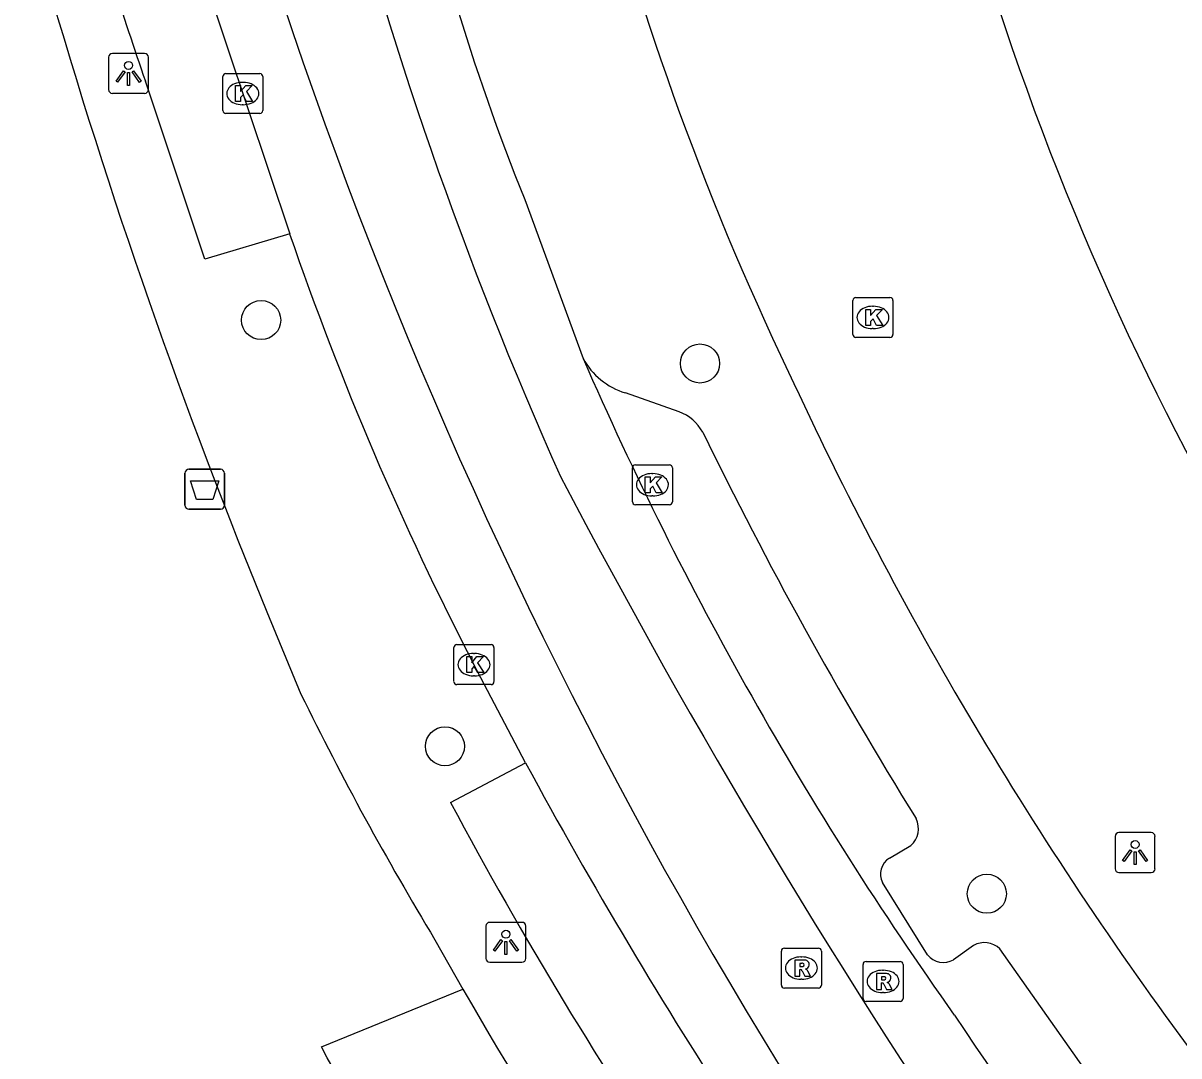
# Model space of a CAD drawing. Extents: x 159040 to 160094, y 381214 to 382518.
# Drawn here: x 159378.32 to 159407.24, y 381716.22 to 381742.07 of the extents above; entities that cross this region are included whole.
import ezdxf

# ---------------------------------------------------------------- set-up
doc = ezdxf.new("R2010")
doc.units = 0
for name, color, linetype in [('IMGEO_Afvalbak', 7, 'Continuous'), ('IMGEO_Boom', 7, 'Continuous'), ('IMGEO_Groenvoorziening', 7, 'Continuous'), ('IMGEO_Kolk', 7, 'Continuous'), ('IMGEO_Lichtpunt', 7, 'Continuous'), ('IMGEO_Rijbaan_lokaal_gesloten', 7, 'Continuous'), ('IMGEO_Rioolput', 7, 'Continuous'), ('IMGEO_Voetpad_gesloten', 7, 'Continuous'), ('IMGEO_Voetpad_open', 7, 'Continuous')]:
    doc.layers.add(name, color=color, linetype=linetype)

msp = doc.modelspace()

# ---------------------------------------------------------------- linework, layer by layer
at = {"layer": 'IMGEO_Afvalbak'}
for p, q in [((159382.366, 381730.005), (159382.366, 381730.805)), ((159382.366, 381730.805), (159382.366, 381730.005)), ((159382.466, 381730.905), (159383.256, 381730.905)), ((159383.256, 381730.905), (159382.466, 381730.905)), ((159383.356, 381730.805), (159383.356, 381730.005)), ((159383.356, 381730.005), (159383.356, 381730.805)), ((159383.256, 381729.905), (159382.466, 381729.905)), ((159382.466, 381729.905), (159383.256, 381729.905))]:
    msp.add_line(p, q, dxfattribs=at)
msp.add_lwpolyline([(159382.509, 381730.619), (159383.213, 381730.619), (159383.064, 381730.149), (159382.658, 381730.149), (159382.509, 381730.619)], dxfattribs=at)
for centre, start, end in [((159382.466, 381730.805), 90, 180), ((159382.466, 381730.805), 90, 180), ((159383.256, 381730.805), 0, 90), ((159383.256, 381730.805), 360, 90), ((159382.466, 381730.005), 180, 270), ((159382.466, 381730.005), 180, 270), ((159383.256, 381730.005), 270, 0), ((159383.256, 381730.005), 270, 0)]:
    msp.add_arc(centre, 0.1, start, end, dxfattribs=at)
at = {"layer": 'IMGEO_Boom'}
for centre in [(159384.274, 381734.639), (159395.255, 381733.552), (159388.873, 381723.972), (159402.432, 381720.282)]:
    msp.add_circle(centre, 0.489, dxfattribs=at)
at = {"layer": 'IMGEO_Groenvoorziening'}
msp.add_lwpolyline([(159392.311, 381706.63), (159390.567, 381708.914), (159388.92, 381711.269), (159387.373, 381713.691), (159385.929, 381716.175), (159385.784, 381716.449), (159389.322, 381717.897)], dxfattribs=at)
at = {"layer": 'IMGEO_Kolk'}
for p, q in [((159383.315, 381739.883), (159383.315, 381740.735)), ((159383.39, 381740.809), (159384.242, 381740.809)), ((159384.316, 381740.735), (159384.316, 381739.883)), ((159383.803, 381740.589), (159383.828, 381740.589)), ((159384.242, 381739.809), (159383.39, 381739.809)), ((159383.826, 381740.029), (159383.801, 381740.029)), ((159399.156, 381735.205), (159400.008, 381735.205)), ((159399.081, 381734.279), (159399.081, 381735.131)), ((159399.569, 381734.985), (159399.594, 381734.985)), ((159400.082, 381735.131), (159400.082, 381734.279)), ((159399.592, 381734.425), (159399.567, 381734.425)), ((159400.008, 381734.205), (159399.156, 381734.205)), ((159393.564, 381730.091), (159393.564, 381730.943)), ((159393.639, 381731.017), (159394.491, 381731.017)), ((159394.565, 381730.943), (159394.565, 381730.091)), ((159394.052, 381730.797), (159394.077, 381730.797)), ((159394.075, 381730.237), (159394.05, 381730.237)), ((159394.491, 381730.017), (159393.639, 381730.017)), ((159389.174, 381726.516), (159390.026, 381726.516)), ((159389.099, 381725.59), (159389.099, 381726.442)), ((159389.587, 381726.296), (159389.612, 381726.296)), ((159390.1, 381726.442), (159390.1, 381725.59)), ((159389.61, 381725.736), (159389.585, 381725.736)), ((159390.026, 381725.516), (159389.174, 381725.516))]:
    msp.add_line(p, q, dxfattribs=at)
for points in [[(159383.315, 381739.883), (159383.315, 381740.735)], [(159383.39, 381740.809), (159384.242, 381740.809)], [(159384.316, 381740.735), (159384.316, 381739.883)], [(159383.636, 381740.509), (159383.759, 381740.509), (159383.759, 381740.358), (159383.889, 381740.509), (159384.053, 381740.509), (159383.907, 381740.358), (159384.06, 381740.109), (159383.908, 381740.109), (159383.823, 381740.273), (159383.759, 381740.206), (159383.759, 381740.109), (159383.636, 381740.109), (159383.636, 381740.509)], [(159384.242, 381739.809), (159383.39, 381739.809)], [(159399.156, 381735.205), (159400.008, 381735.205)], [(159399.081, 381734.279), (159399.081, 381735.131)], [(159399.402, 381734.905), (159399.525, 381734.905), (159399.525, 381734.754), (159399.655, 381734.905), (159399.819, 381734.905), (159399.673, 381734.754), (159399.826, 381734.505), (159399.674, 381734.505), (159399.589, 381734.669), (159399.525, 381734.602), (159399.525, 381734.505), (159399.402, 381734.505), (159399.402, 381734.905)], [(159400.082, 381735.131), (159400.082, 381734.279)], [(159400.008, 381734.205), (159399.156, 381734.205)], [(159393.564, 381730.091), (159393.564, 381730.943)], [(159393.639, 381731.017), (159394.491, 381731.017)], [(159394.565, 381730.943), (159394.565, 381730.091)], [(159393.885, 381730.717), (159394.008, 381730.717), (159394.008, 381730.566), (159394.138, 381730.717), (159394.302, 381730.717), (159394.156, 381730.566), (159394.309, 381730.317), (159394.157, 381730.317), (159394.072, 381730.481), (159394.008, 381730.414), (159394.008, 381730.317), (159393.885, 381730.317), (159393.885, 381730.717)], [(159394.491, 381730.017), (159393.639, 381730.017)], [(159389.174, 381726.516), (159390.026, 381726.516)], [(159389.099, 381725.59), (159389.099, 381726.442)], [(159389.42, 381726.216), (159389.543, 381726.216), (159389.543, 381726.065), (159389.673, 381726.216), (159389.837, 381726.216), (159389.691, 381726.065), (159389.844, 381725.816), (159389.692, 381725.816), (159389.607, 381725.98), (159389.543, 381725.913), (159389.543, 381725.816), (159389.42, 381725.816), (159389.42, 381726.216)], [(159390.1, 381726.442), (159390.1, 381725.59)], [(159390.026, 381725.516), (159389.174, 381725.516)]]:
    msp.add_lwpolyline(points, dxfattribs=at)
for centre, start, end in [((159383.392, 381740.733), 91.552, 178.448), ((159383.392, 381740.733), 91.552, 178.448), ((159384.24, 381740.733), 1.552, 88.448), ((159384.24, 381740.733), 1.552, 88.448), ((159383.392, 381739.885), 181.552, 268.448), ((159383.392, 381739.885), 181.552, 268.448), ((159384.24, 381739.885), 271.552, 358.448), ((159384.24, 381739.885), 271.552, 358.448), ((159399.158, 381735.129), 91.552, 178.448), ((159399.158, 381735.129), 91.552, 178.448), ((159400.006, 381735.129), 1.552, 88.448), ((159400.006, 381735.129), 1.552, 88.448), ((159399.158, 381734.281), 181.552, 268.448), ((159399.158, 381734.281), 181.552, 268.448), ((159400.006, 381734.281), 271.552, 358.448), ((159400.006, 381734.281), 271.552, 358.448), ((159393.641, 381730.941), 91.552, 178.448), ((159393.641, 381730.941), 91.552, 178.448), ((159394.489, 381730.941), 1.552, 88.448), ((159394.489, 381730.941), 1.552, 88.448), ((159393.641, 381730.093), 181.552, 268.448), ((159393.641, 381730.093), 181.552, 268.448), ((159394.489, 381730.093), 271.552, 358.448), ((159394.489, 381730.093), 271.552, 358.448), ((159389.176, 381726.44), 91.552, 178.448), ((159389.176, 381726.44), 91.552, 178.448), ((159390.024, 381726.44), 1.552, 88.448), ((159390.024, 381726.44), 1.552, 88.448), ((159389.176, 381725.592), 181.552, 268.448), ((159389.176, 381725.592), 181.552, 268.448), ((159390.024, 381725.592), 271.552, 358.448), ((159390.024, 381725.592), 271.552, 358.448)]:
    msp.add_arc(centre, 0.0765, start, end, dxfattribs=at)
for centre, major_axis, ratio, start_param, end_param in [((159383.802, 381740.309), (-0.387, 0.002), 0.722429, 4.712389, 7.853982), ((159383.827, 381740.309), (-0.39, 0.002), 0.717154, 1.570796, 4.712389), ((159399.568, 381734.705), (-0.387, 0.002), 0.722429, 4.712389, 7.853982), ((159399.593, 381734.705), (-0.39, 0.002), 0.717154, 1.570796, 4.712389), ((159394.051, 381730.517), (-0.387, 0.002), 0.722429, 4.712389, 7.853982), ((159394.076, 381730.517), (-0.39, 0.002), 0.717154, 1.570796, 4.712389), ((159389.586, 381726.016), (-0.387, 0.002), 0.722429, 4.712389, 7.853982), ((159389.611, 381726.016), (-0.39, 0.002), 0.717154, 1.570796, 4.712389)]:
    msp.add_ellipse(centre, major_axis=major_axis, ratio=ratio, start_param=start_param, end_param=end_param, dxfattribs=at)
at = {"layer": 'IMGEO_Lichtpunt'}
for p, q in [((159380.457, 381741.215), (159380.457, 381740.408)), ((159380.457, 381741.215), (159380.457, 381740.408)), ((159381.359, 381741.31), (159380.551, 381741.31)), ((159381.359, 381741.31), (159380.551, 381741.31)), ((159381.453, 381740.408), (159381.453, 381741.215)), ((159381.453, 381740.408), (159381.453, 381741.215)), ((159380.551, 381740.314), (159381.359, 381740.314)), ((159380.551, 381740.314), (159381.359, 381740.314)), ((159405.644, 381721.717), (159405.644, 381720.91)), ((159405.644, 381721.717), (159405.644, 381720.91)), ((159406.546, 381721.812), (159405.738, 381721.812)), ((159406.546, 381721.812), (159405.738, 381721.812)), ((159406.64, 381720.91), (159406.64, 381721.717)), ((159406.64, 381720.91), (159406.64, 381721.717)), ((159405.738, 381720.816), (159406.546, 381720.816)), ((159405.738, 381720.816), (159406.546, 381720.816)), ((159390.801, 381719.567), (159389.993, 381719.567)), ((159390.801, 381719.567), (159389.993, 381719.567)), ((159389.899, 381719.472), (159389.899, 381718.665)), ((159389.899, 381719.472), (159389.899, 381718.665)), ((159390.895, 381718.665), (159390.895, 381719.472)), ((159390.895, 381718.665), (159390.895, 381719.472)), ((159389.993, 381718.571), (159390.801, 381718.571)), ((159389.993, 381718.571), (159390.801, 381718.571))]:
    msp.add_line(p, q, dxfattribs=at)
for points in [[(159380.831, 381740.879), (159380.87, 381740.851), (159380.682, 381740.589), (159380.644, 381740.616), (159380.831, 381740.879)], [(159380.933, 381740.831), (159380.98, 381740.831), (159380.98, 381740.509), (159380.933, 381740.509), (159380.933, 381740.831)], [(159381.043, 381740.851), (159381.081, 381740.878), (159381.268, 381740.616), (159381.229, 381740.588), (159381.043, 381740.851)], [(159406.018, 381721.381), (159406.057, 381721.353), (159405.869, 381721.091), (159405.831, 381721.118), (159406.018, 381721.381)], [(159406.12, 381721.333), (159406.167, 381721.333), (159406.167, 381721.011), (159406.12, 381721.011), (159406.12, 381721.333)], [(159406.23, 381721.353), (159406.268, 381721.38), (159406.455, 381721.118), (159406.416, 381721.09), (159406.23, 381721.353)], [(159390.273, 381719.136), (159390.312, 381719.108), (159390.124, 381718.846), (159390.086, 381718.873), (159390.273, 381719.136)], [(159390.375, 381719.088), (159390.422, 381719.088), (159390.422, 381718.766), (159390.375, 381718.766), (159390.375, 381719.088)], [(159390.485, 381719.108), (159390.523, 381719.135), (159390.71, 381718.873), (159390.671, 381718.845), (159390.485, 381719.108)]]:
    msp.add_lwpolyline(points, dxfattribs=at)
for centre in [(159380.956, 381741.013), (159406.143, 381721.515), (159390.398, 381719.27)]:
    msp.add_circle(centre, 0.0994, dxfattribs=at)
for centre, start, end in [((159380.551, 381741.215), 90, 180), ((159380.551, 381741.215), 90, 180), ((159381.359, 381741.215), 0, 90), ((159381.359, 381741.215), 0, 90), ((159380.551, 381740.408), 180, 270), ((159380.551, 381740.408), 180, 270), ((159381.359, 381740.408), 270, 0), ((159381.359, 381740.408), 270, 360), ((159405.738, 381721.717), 90, 180), ((159405.738, 381721.717), 90, 180), ((159406.546, 381721.717), 0, 90), ((159406.546, 381721.717), 0, 90), ((159405.738, 381720.91), 180, 270), ((159405.738, 381720.91), 180, 270), ((159406.546, 381720.91), 270, 0), ((159406.546, 381720.91), 270, 360), ((159389.993, 381719.472), 90, 180), ((159389.993, 381719.472), 90, 180), ((159390.801, 381719.472), 0, 90), ((159390.801, 381719.472), 0, 90), ((159389.993, 381718.665), 180, 270), ((159389.993, 381718.665), 180, 270), ((159390.801, 381718.665), 270, 0), ((159390.801, 381718.665), 270, 360)]:
    msp.add_arc(centre, 0.0946, start, end, dxfattribs=at)
at = {"layer": 'IMGEO_Rijbaan_lokaal_gesloten'}
for points in [[(159381.843, 381746.219), (159384.988, 381736.799)], [(159390.871, 381737.659), (159392.329, 381733.681)], [(159390.89, 381723.562), (159389.6, 381726.016)]]:
    msp.add_lwpolyline(points, dxfattribs=at)
for centre, radius, start, end in [((159442.639, 381758.602), 55.844, 191.1493, 202.0263), ((159484.709, 381772.301), 101.82, 194.20461, 204.10116), ((159505.895, 381782.949), 127.63, 198.03033, 221.6169), ((159460.179, 381762.581), 79.489, 198.92628, 207.3875), ((159476.025, 381770.154), 91.298, 203.54666, 215.41454), ((159556.102, 381816.87), 185.548, 207.66404, 221.01635), ((159500.973, 381783.009), 125.109, 208.37009, 213.16297), ((159570.928, 381829.999), 203.416, 213.66168, 217.88628)]:
    msp.add_arc(centre, radius, start, end, dxfattribs=at)
at = {"layer": 'IMGEO_Rioolput'}
for p, q in [((159397.291, 381717.996), (159397.291, 381718.848)), ((159397.366, 381718.922), (159398.218, 381718.922)), ((159397.779, 381718.702), (159397.804, 381718.702)), ((159398.292, 381718.848), (159398.292, 381717.996)), ((159399.335, 381717.662), (159399.335, 381718.514)), ((159399.41, 381718.588), (159400.262, 381718.588)), ((159399.823, 381718.368), (159399.848, 381718.368)), ((159400.336, 381718.514), (159400.336, 381717.662)), ((159397.802, 381718.142), (159397.777, 381718.142)), ((159398.218, 381717.922), (159397.366, 381717.922)), ((159399.846, 381717.808), (159399.821, 381717.808)), ((159400.262, 381717.588), (159399.41, 381717.588))]:
    msp.add_line(p, q, dxfattribs=at)
for points in [[(159397.291, 381717.996), (159397.291, 381718.848)], [(159397.366, 381718.922), (159398.218, 381718.922)], [(159398.292, 381718.848), (159398.292, 381717.996)], [(159397.88, 381718.62), (159397.628, 381718.622), (159397.628, 381718.222)], [(159397.628, 381718.222), (159397.752, 381718.222), (159397.752, 381718.384), (159397.763, 381718.384)], [(159397.806, 381718.541), (159397.752, 381718.541), (159397.752, 381718.46)], [(159397.752, 381718.46), (159397.804, 381718.46)], [(159399.335, 381717.662), (159399.335, 381718.514)], [(159399.41, 381718.588), (159400.262, 381718.588)], [(159400.336, 381718.514), (159400.336, 381717.662)], [(159397.81, 381718.355), (159397.881, 381718.222), (159398.021, 381718.222), (159397.956, 381718.348)], [(159399.924, 381718.286), (159399.672, 381718.288), (159399.672, 381717.888)], [(159399.85, 381718.207), (159399.796, 381718.207), (159399.796, 381718.126)], [(159399.796, 381718.126), (159399.848, 381718.126)], [(159398.218, 381717.922), (159397.366, 381717.922)], [(159399.672, 381717.888), (159399.796, 381717.888), (159399.796, 381718.05), (159399.807, 381718.05)], [(159399.854, 381718.021), (159399.925, 381717.888), (159400.065, 381717.888), (159400, 381718.014)], [(159400.262, 381717.588), (159399.41, 381717.588)]]:
    msp.add_lwpolyline(points, dxfattribs=at)
for centre, radius, start, end in [((159397.368, 381718.846), 0.0765, 91.552, 178.448), ((159397.368, 381718.846), 0.0765, 91.552, 178.448), ((159398.216, 381718.846), 0.0765, 1.552, 88.448), ((159398.216, 381718.846), 0.0765, 1.552, 88.448), ((159397.762, 381718.331), 0.0533, 26.0293, 88.6989), ((159397.788, 381718.649), 0.19, 274.7715, 282.9687), ((159397.812, 381718.445), 0.0964, 77.0061, 93.1865), ((159397.826, 381718.502), 0.0378, 276.6634, 79.6772), ((159397.879, 381718.51), 0.109, 350.3612, 89.416), ((159397.877, 381718.51), 0.112, 277.5842, 350.9817), ((159397.861, 381718.295), 0.108, 29.5134, 73.7905), ((159399.412, 381718.512), 0.0765, 91.552, 178.448), ((159399.412, 381718.512), 0.0765, 91.552, 178.448), ((159400.26, 381718.512), 0.0765, 1.552, 88.448), ((159400.26, 381718.512), 0.0765, 1.552, 88.448), ((159399.832, 381718.315), 0.19, 274.7715, 282.9687), ((159399.856, 381718.111), 0.0964, 77.0061, 93.1865), ((159399.87, 381718.168), 0.0378, 276.6634, 79.6772), ((159399.923, 381718.176), 0.109, 350.3612, 89.416), ((159399.921, 381718.176), 0.112, 277.5842, 350.9817), ((159397.368, 381717.998), 0.0765, 181.552, 268.448), ((159397.368, 381717.998), 0.0765, 181.552, 268.448), ((159398.216, 381717.998), 0.0765, 271.552, 358.448), ((159398.216, 381717.998), 0.0765, 271.552, 358.448), ((159399.806, 381717.997), 0.0533, 26.0293, 88.6989), ((159399.905, 381717.961), 0.108, 29.5134, 73.7905), ((159399.412, 381717.664), 0.0765, 181.552, 268.448), ((159399.412, 381717.664), 0.0765, 181.552, 268.448), ((159400.26, 381717.664), 0.0765, 271.552, 358.448), ((159400.26, 381717.664), 0.0765, 271.552, 358.448)]:
    msp.add_arc(centre, radius, start, end, dxfattribs=at)
for centre, major_axis, ratio, start_param, end_param in [((159397.778, 381718.422), (-0.387, 0.002), 0.722429, 4.712389, 7.853982), ((159397.803, 381718.422), (-0.39, 0.002), 0.717154, 1.570796, 4.712389), ((159399.822, 381718.088), (-0.387, 0.002), 0.722429, 4.712389, 7.853982), ((159399.847, 381718.088), (-0.39, 0.002), 0.717154, 1.570796, 4.712389)]:
    msp.add_ellipse(centre, major_axis=major_axis, ratio=ratio, start_param=start_param, end_param=end_param, dxfattribs=at)
at = {"layer": 'IMGEO_Voetpad_gesloten'}
for centre, radius, start, end in [((159472.31, 381765.327), 73.247, 192.07855, 205.9545), ((159472.16, 381765.291), 73.097, 205.98041, 219.20372)]:
    msp.add_arc(centre, radius, start, end, dxfattribs=at)
at = {"layer": 'IMGEO_Voetpad_open'}
for points in [[(159384.988, 381736.799), (159382.868, 381736.162), (159381.38, 381740.614)], [(159394.736, 381732.344), (159393.387, 381732.815)], [(159383.694, 381729.134), (159384.413, 381727.34), (159385.27, 381725.278)], [(159389.016, 381722.568), (159390.89, 381723.562)], [(159399.995, 381721.176), (159400.527, 381721.49)], [(159400.946, 381718.754), (159399.825, 381720.561)], [(159388.621, 381719.133), (159389.322, 381717.897)], [(159402.095, 381718.987), (159401.602, 381718.632)], [(159406.123, 381714.12), (159402.757, 381718.901)]]:
    msp.add_lwpolyline(points, dxfattribs=at)
for centre, radius, start, end in [((159462.939, 381764.652), 72.572, 193.70589, 205.56217), ((159437.976, 381760.482), 59.982, 194.32898, 199.34349), ((159526.554, 381785.747), 153.668, 195.28016, 201.61746), ((159393.905, 381734.528), 1.789, 208.24, 253.1576), ((159484.938, 381773.722), 96.34, 204.78282, 216.63597), ((159394.325, 381731.278), 1.143, 29.1956, 68.9459), ((159493.254, 381779.565), 108.943, 205.98374, 211.796), ((159455.757, 381759.73), 78.456, 206.04796, 211.1612), ((159478.94, 381770.377), 101.843, 207.9977, 214.46676), ((159400.171, 381721.91), 0.551, 310.3083, 27.3339), ((159400.24, 381720.777), 0.468, 121.5847, 207.5112), ((159402.37, 381718.511), 0.549, 45.1919, 120.0045), ((159401.344, 381719.069), 0.507, 218.3458, 300.5837), ((159500.875, 381782.023), 128.67, 209.89242, 216.02658)]:
    msp.add_arc(centre, radius, start, end, dxfattribs=at)

doc.saveas('drawing.dxf')
